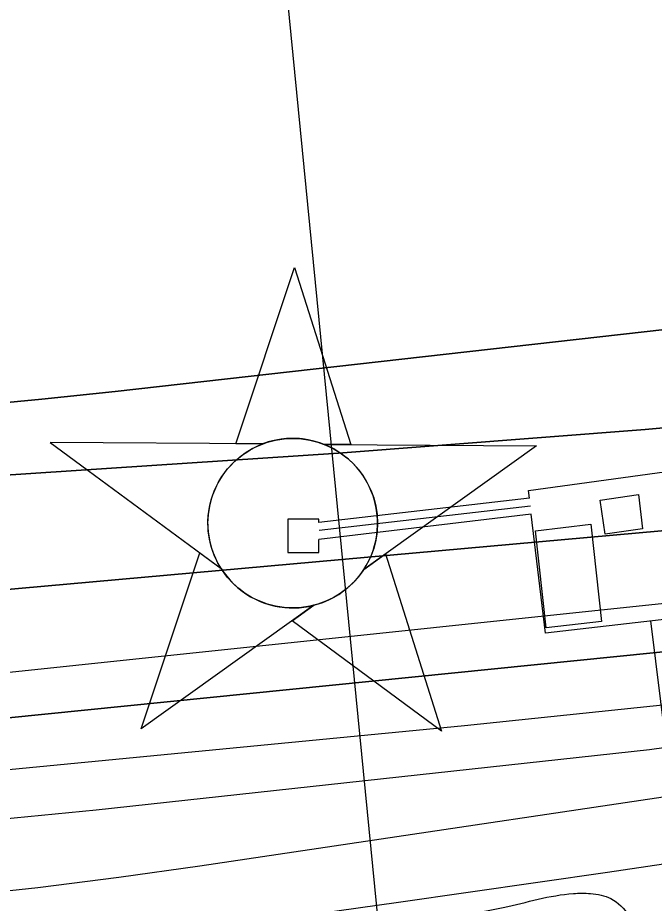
# Model space of a CAD drawing. Extents: x 3392644 to 3430565, y 576657 to 602123.
# Drawn here: x 3398915.8 to 3399145.1, y 583007.7 to 583326.7 of the extents above; entities that cross this region are included whole.
import ezdxf

# ---------------------------------------------------------------- set-up
doc = ezdxf.new("R2010")
doc.units = 0
for name, color, linetype in [('V-BLDG-OTLN', 7, 'Continuous'), ('V-CHAN-DOCK', 7, 'Continuous'), ('V-CHAN-NAID', 7, 'Continuous'), ('V-RIVR-EDGE', 7, 'Continuous'), ('V-RIVR-RANG', 7, 'Continuous'), ('V-TOPO-DPTH', 7, 'Continuous'), ('V-TOPO-MINR', 7, 'Continuous'), ('V-TOPO-WATR', 7, 'Continuous'), ('V-UTIL-LINE', 7, 'Continuous')]:
    doc.layers.add(name, color=color, linetype=linetype)

msp = doc.modelspace()

# ---------------------------------------------------------------- linework, layer by layer
at = {"layer": 'V-BLDG-OTLN'}
for points in [[(3399140.82, 583142.6), (3399127.4, 583140.64), (3399125.6, 583152.96), (3399139.43, 583154.98)], [(3399122.16, 583144.24), (3399126.07, 583109.2), (3399106.13, 583106.98), (3399102.23, 583141.89)]]:
    msp.add_lwpolyline(points, close=True, dxfattribs=at)
at = {"layer": 'V-CHAN-DOCK'}
for p, q in [((3399100.09, 583153.68), (3399024.25, 583144.86)), ((3399100.78, 583147.82), (3399024.25, 583138.69))]:
    msp.add_line(p, q, dxfattribs=at)
for points in [[(3399100.09, 583153.68), (3399099.77, 583156.38), (3399238.77, 583175.51), (3399239.46, 583170.38)], [(3399240.28, 583164.24), (3399248.49, 583103.01), (3399242.17, 583102.21), (3399221.78, 583099.63), (3399217.55, 583133.55), (3399181.52, 583128.9), (3399192.17, 582567.61), (3399176.57, 582569.72), (3399179.55, 582589.23), (3399172.19, 583132.72), (3399148.28, 583130.45), (3399150.63, 583110.2), (3399105.87, 583105.04), (3399100.78, 583147.82)], [(3399024.25, 583144.86), (3399024.25, 583146.12), (3399013.14, 583146.11), (3399013.14, 583134.11), (3399024.25, 583134.12), (3399024.25, 583138.69)]]:
    msp.add_lwpolyline(points, dxfattribs=at)
at = {"layer": 'V-CHAN-NAID'}
for points in [[(3399003.97, 583173.17), (3398994.38, 583173.24), (3399015.51, 583236.72), (3399035.73, 583172.94), (3399026.15, 583173.01), (3399024.57, 583173.59), (3399022.47, 583174.21), (3399020.43, 583174.66), (3399018.4, 583174.97), (3399017.23, 583175.08), (3399015.7, 583175.16), (3399013.97, 583175.16), (3399012.6, 583175.09), (3399010.7, 583174.89), (3399009.33, 583174.67), (3399007.55, 583174.29), (3399006.02, 583173.87), (3399004.99, 583173.54)], [(3399003.97, 583173.17), (3398927.48, 583173.71), (3398989.04, 583128.31), (3398987.93, 583130.22), (3398987.12, 583131.85), (3398986.29, 583133.82), (3398985.6, 583135.87), (3398985.23, 583137.19), (3398984.87, 583138.82), (3398984.63, 583140.27), (3398984.44, 583141.86), (3398984.33, 583143.6), (3398984.32, 583145.18), (3398984.43, 583147.25), (3398984.61, 583148.87), (3398985, 583151.08), (3398985.48, 583153), (3398986.09, 583154.89), (3398986.74, 583156.56), (3398987.47, 583158.15), (3398988.28, 583159.69), (3398989.34, 583161.42), (3398990.37, 583162.89), (3398991.37, 583164.16), (3398992.38, 583165.31), (3398993.69, 583166.65), (3398994.74, 583167.61), (3398996.45, 583169.01), (3398997.67, 583169.88), (3398999.35, 583170.95), (3399001.08, 583171.89), (3399002.53, 583172.58)], [(3399026.15, 583173.01), (3399102.64, 583172.47), (3399040.43, 583127.95), (3399041.35, 583129.44), (3399042.32, 583131.28), (3399043.04, 583132.87), (3399043.78, 583134.82), (3399044.32, 583136.61), (3399044.72, 583138.25), (3399045.08, 583140.26), (3399045.27, 583141.83), (3399045.39, 583144.04), (3399045.36, 583146.1), (3399045.17, 583148.32), (3399044.91, 583150.08), (3399044.42, 583152.31), (3399043.78, 583154.45), (3399043.03, 583156.43), (3399042.38, 583157.87), (3399041.37, 583159.79), (3399040.31, 583161.51), (3399039.1, 583163.21), (3399037.83, 583164.75), (3399036.56, 583166.12), (3399034.93, 583167.65), (3399033.19, 583169.06), (3399031.5, 583170.24), (3399029.62, 583171.37), (3399028.15, 583172.13)], [(3399022.4, 583115.04), (3398960.2, 583070.52), (3398981.33, 583134), (3398989.04, 583128.31), (3398989.68, 583127.35), (3398991.06, 583125.49), (3398992.27, 583124.07), (3398993.74, 583122.57), (3398995.13, 583121.32), (3398996.58, 583120.16), (3398997.99, 583119.18), (3398999.66, 583118.14), (3399001.38, 583117.23), (3399003.17, 583116.42), (3399004.62, 583115.86), (3399006.24, 583115.33), (3399008.47, 583114.77), (3399010, 583114.48), (3399012.03, 583114.23), (3399013.56, 583114.12), (3399015.42, 583114.1), (3399017.11, 583114.18), (3399018.82, 583114.35), (3399020.73, 583114.66)], [(3399040.43, 583127.95), (3399048.23, 583133.53), (3399068.45, 583069.75), (3399014.61, 583109.46), (3399022.4, 583115.04), (3399024.07, 583115.52), (3399025.68, 583116.08), (3399027.84, 583116.99), (3399029.57, 583117.88), (3399031.44, 583118.99), (3399033.18, 583120.2), (3399034.73, 583121.45), (3399036.02, 583122.61), (3399037.4, 583124.03), (3399038.61, 583125.44), (3399039.73, 583126.91)]]:
    msp.add_lwpolyline(points, close=True, dxfattribs=at)
msp.add_circle((3399014.85, 583144.64), 30.54, dxfattribs=at)
at = {"layer": 'V-RIVR-EDGE'}
msp.add_spline([(3396775.14, 583083.89), (3396813.13, 583077.25), (3396878.17, 583066.49), (3396944.3, 583054.63), (3397040.4, 583038.31), (3397098.86, 583026.47), (3397143.44, 583017.58), (3397248.67, 583000.14), (3397318.11, 582991.93), (3397366.71, 582985.6), (3397425.56, 582983.99), (3397482.58, 582983.48), (3397505.25, 582983.79), (3397523.16, 582984.11), (3397535.58, 582982.98), (3397547.29, 582984.42), (3397553.5, 582984.4), (3397557.52, 582982.93), (3397564.81, 582974.5), (3397565.15, 582965), (3397563.3, 582955.5), (3397562.9, 582944.17), (3397563.63, 582940.51), (3397567.64, 582939.04), (3397569.83, 582934.65), (3397572, 582924.77), (3397574.55, 582922.94), (3397581.49, 582921.46), (3397584.79, 582923.64), (3397587.72, 582927.29), (3397589.58, 582941.18), (3397592.53, 582951.41), (3397596.2, 582957.61), (3397599.87, 582960.89), (3397604.64, 582968.56), (3397610.49, 582971.83), (3397617.81, 582975.47), (3397652.55, 582980.5), (3397688.01, 582979.68), (3397709.94, 582978.53), (3397734.79, 582976.64), (3397757.82, 582975.85), (3397782.68, 582977.62), (3397809.01, 582980.85), (3397835.7, 582984.44), (3397884.71, 582992.36), (3397923.1, 582994.82), (3397953.43, 582993.65), (3397988.88, 582988.44), (3398023.98, 582990.18), (3398046.29, 582997.44), (3398058.01, 583005.82), (3398070.83, 583016.02), (3398086.2, 583024.03), (3398111.07, 583028.35), (3398172.52, 583041.72), (3398207.99, 583048.58), (3398231.38, 583047.79), (3398261.36, 583049.18), (3398286.96, 583052.41), (3398312.56, 583059.29), (3398337.81, 583067.64), (3398383.51, 583070.45), (3398451.14, 583073.57), (3398464.66, 583070.98), (3398479.26, 583062.17), (3398495.66, 583042.02), (3398503.3, 583028.11), (3398512.79, 583021.51), (3398522.66, 583021.48), (3398535.48, 583032.42), (3398552.68, 583038.96), (3398566.94, 583038.56), (3398581.91, 583033.4), (3398603.84, 583032.25), (3398616.27, 583032.22), (3398624.31, 583030.01), (3398639.66, 583030.33), (3398675.85, 583031.71), (3398691.94, 583032.03), (3398705.09, 583030.9), (3398713.5, 583031.98), (3398731.78, 583032.67), (3398752.25, 583032.98), (3398769.08, 583035.5), (3398785.16, 583035.09), (3398791, 583033.62), (3398807.07, 583027), (3398820.95, 583021.84), (3398831.53, 583014.51), (3398866.59, 582999.07), (3398896.89, 582982.54), (3398913.68, 582974.09), (3398926.48, 582974.79), (3398937.8, 582972.94), (3398949.86, 582968.89), (3398961.91, 582965.2), (3398977.27, 582966.63), (3398994.46, 582970.97), (3399010.92, 582975.68), (3399021.17, 582979.68), (3399028.86, 582985.87), (3399040.95, 582996.08), (3399048.27, 583000.08), (3399061.07, 583002.24), (3399090.69, 583006.19), (3399115.92, 583011.24), (3399122.14, 583011.23), (3399129.44, 583009.38), (3399136.01, 583003.15), (3399140.38, 582998.39), (3399145.13, 582998.38), (3399161.95, 582999.43), (3399171.46, 583000.14), (3399183.52, 582999.75), (3399192.29, 582999.72), (3399200.71, 583002.63), (3399201.81, 583006.65), (3399202.19, 583011.4), (3399199.65, 583018.35), (3399194.91, 583023.84), (3399194.56, 583028.6), (3399194.57, 583034.81), (3399197.88, 583043.21), (3399198.26, 583048.69), (3399196.47, 583062.22), (3399193.94, 583072.83), (3399193.58, 583076.12), (3399195.42, 583080.5), (3399198.35, 583083.05), (3399203.11, 583085.6), (3399213.35, 583087.04), (3399220.29, 583086.29), (3399226.85, 583079.69), (3399239.25, 583065.77), (3399254.93, 583052.94), (3399266.62, 583046.7), (3399276.12, 583046.67), (3399289.66, 583051.03), (3399302.47, 583058.67), (3399319.32, 583073.62), (3399325.92, 583081.28), (3399329.58, 583083.83), (3399336.89, 583081.61), (3399352.22, 583075), (3399367.93, 583071.3), (3399390.22, 583066.13), (3399402.65, 583065.73), (3399440.31, 583069.3), (3399461.52, 583073.63), (3399519.3, 583081.16), (3399573.06, 583094.92), (3399604.89, 583102.52), (3399633.41, 583107.57), (3399653.88, 583106.42), (3399671.07, 583108.57), (3399695.94, 583113.63), (3399715.33, 583122.35), (3399740.23, 583137.28), (3399751.59, 583151.14), (3399762.22, 583164.27), (3399774.68, 583175.94), (3399784.2, 583182.5), (3399792.63, 583189.06), (3399795.57, 583195.99), (3399799.59, 583197.45), (3399802.52, 583197.44), (3399809.45, 583193.77), (3399814.94, 583193.75), (3399821.88, 583194.1), (3399845.3, 583201.72), (3399905.65, 583216.56), (3399931.26, 583225.27), (3399967.47, 583235.05), (3399992.35, 583244.13), (3400000.42, 583253.24), (3400007.74, 583257.61), (3400018.35, 583260.51), (3400031.88, 583262.31), (3400047.97, 583265.19), (3400055.29, 583270.65), (3400066.64, 583276.11), (3400079.44, 583279), (3400083.83, 583280.45), (3400095.54, 583285.18), (3400101.39, 583285.53), (3400125.89, 583289.85), (3400153.69, 583298.56), (3400192.84, 583311.99), (3400239.67, 583327.59), (3400291.98, 583342.08), (3400327.1, 583352.23), (3400354.52, 583356.18), (3400375.01, 583360.89), (3400387.44, 583364.88), (3400390, 583364.14), (3400389.25, 583357.93), (3400389.25, 583356.1), (3400393.62, 583348.41), (3400397.25, 583337.8), (3400401.98, 583328.65), (3400413.64, 583316.56), (3400424.96, 583308.85), (3400439.21, 583307.36), (3400460.42, 583310.59), (3400467.01, 583315.33), (3400473.24, 583320.43), (3400475.46, 583330.66), (3400471.53, 583368.32), (3400471.56, 583380.39), (3400472.3, 583385.5), (3400478.16, 583390.24), (3400480.38, 583399.01), (3400481.48, 583402.66), (3400485.15, 583405.94), (3400498.32, 583410.66), (3400503.81, 583414.67), (3400508.21, 583419.41), (3400517, 583425.6), (3400522.86, 583431.8), (3400535.67, 583435.79), (3400564.57, 583444.13), (3400601.51, 583453.54), (3400634.06, 583462.23), (3400664.06, 583471.66), (3400688.58, 583481.84), (3400707.98, 583491.29), (3400725.92, 583502.58), (3400759.21, 583514.93), (3400794.34, 583529.1), (3400829.1, 583542.54), (3400868.99, 583559.25), (3400880.69, 583563.25), (3400906.68, 583575.61), (3400920.95, 583582.89), (3400934.49, 583585.78), (3400950.95, 583590.12), (3400981.32, 583603.21), (3401005.11, 583615.94), (3401022.67, 583620.65), (3401047.18, 583628.63), (3401067.67, 583634.8), (3401097.3, 583646.06), (3401115.59, 583651.49), (3401142.3, 583657.64), (3401149.62, 583661.64), (3401161.69, 583667.1), (3401193.53, 583681.64), (3401226.83, 583695.82), (3401250.24, 583702.34), (3401263.42, 583711.08), (3401269.29, 583717.28), (3401275.87, 583719.82), (3401291.97, 583724.17), (3401309.52, 583727.41), (3401322.7, 583735.79), (3401344.66, 583746.34), (3401352.71, 583749.97), (3401362.22, 583751.78), (3401379.42, 583760.51), (3401398.82, 583769.6), (3401425.17, 583782.33), (3401447.87, 583793.97), (3401460.31, 583801.61), (3401469.83, 583807.8), (3401481.17, 583811.8), (3401489.22, 583812.87), (3401505.33, 583824.9), (3401519.25, 583833.64), (3401536.81, 583842.73), (3401545.23, 583847.46), (3401556.22, 583853.65), (3401577.08, 583864.93), (3401601.24, 583877.3), (3401634.54, 583893.67), (3401648.83, 583904.6), (3401672.26, 583919.89), (3401702.65, 583940.65), (3401720.23, 583955.23), (3401724.63, 583960.7), (3401725.38, 583965.45), (3401725.76, 583971.67), (3401726.13, 583973.49), (3401728.69, 583974.22), (3401733.05, 583964.7), (3401734.88, 583964.7), (3401742.2, 583967.24), (3401756.11, 583975.61), (3401775.15, 583990.92), (3401800.41, 584006.21), (3401823.48, 584021.51), (3401859.37, 584047.37), (3401900.01, 584075.42), (3401938.1, 584104.2), (3401973.26, 584129.7), (3402017.57, 584163.23), (3402052, 584188.73), (3402068.49, 584206.23), (3402087.54, 584223.73), (3402105.12, 584237.21), (3402120.5, 584246.32), (3402139.91, 584263.45), (3402161.52, 584279.48), (3402205.11, 584317.02), (3402240.28, 584346.55), (3402249.43, 584352.74), (3402267, 584360.37), (3402279.09, 584369.84), (3402289.35, 584382.25), (3402295.58, 584388.45), (3402316.09, 584405.58), (3402366.26, 584439.08), (3402387.87, 584455.85), (3402402.52, 584467.87), (3402414.96, 584474.42), (3402428.14, 584479.87), (3402444.61, 584490.43), (3402463.66, 584506.1), (3402475.38, 584515.58), (3402490.4, 584526.87), (3402538.38, 584566.6), (3402565.85, 584589.93), (3402576.85, 584603.79), (3402584.19, 584615.47), (3402588.96, 584620.94), (3402605.08, 584634.06), (3402621.92, 584644.99), (3402632.54, 584652.64), (3402636.57, 584654.82), (3402639.12, 584654.08), (3402643.14, 584651.51), (3402646.06, 584651.87), (3402650.46, 584654.42), (3402655.21, 584657.33), (3402657.78, 584660.98), (3402658.15, 584663.54), (3402657.43, 584667.2), (3402657.8, 584669.75), (3402663.3, 584675.59), (3402665.15, 584682.17), (3402672.1, 584687.27), (3402682.35, 584693.45), (3402693.7, 584699.64), (3402701.76, 584708.03), (3402707.63, 584713.86), (3402719.35, 584722.61), (3402736.94, 584743.03), (3402754.54, 584764.19), (3402758.95, 584773.32), (3402762.27, 584784.64), (3402760.83, 584794.15), (3402761.57, 584796.34), (3402774.39, 584808.37), (3402790.16, 584827.71), (3402794.57, 584836.11), (3402801.88, 584838.65), (3402805.55, 584843.03), (3402807.76, 584848.87), (3402817.65, 584858.35), (3402830.1, 584866.36), (3402842.19, 584879.12), (3402850.26, 584889.7), (3402856.14, 584902.48), (3402862.74, 584909.05), (3402867.86, 584912.69), (3402878.85, 584918.88), (3402888.37, 584926.53), (3402904.49, 584941.48), (3402914.38, 584948.4), (3402928.29, 584956.41), (3402934.88, 584962.97), (3402937.82, 584966.62), (3402938.2, 584971.74), (3402937.49, 584981.24), (3402937.5, 584985.26), (3402953.25, 584998.38), (3402977.78, 585014.77), (3402996.08, 585025.33), (3403016.58, 585033.32), (3403039.62, 585040.21), (3403050.24, 585047.49), (3403059.76, 585052.22), (3403070.36, 585053.66), (3403078.04, 585055.1), (3403086.82, 585058.73), (3403115, 585071.46), (3403146.48, 585086.37), (3403132.2, 585079.82), (3403142.45, 585086.01), (3403170.26, 585097.64), (3403184.91, 585105.28), (3403217.1, 585117.27), (3403261, 585129.59), (3403315.49, 585137.86), (3403347.67, 585142.9), (3403378.02, 585148.3), (3403417.15, 585155.52), (3403455.19, 585164.93), (3403485.93, 585175.09), (3403512.28, 585188.55), (3403532.06, 585206.05), (3403547.09, 585222.46), (3403548.93, 585227.21), (3403552.23, 585230.49), (3403560.64, 585231.56), (3403567.21, 585229.72), (3403575.99, 585229.7), (3403592.09, 585238.43), (3403619.92, 585256.64), (3403671.55, 585292.34), (3403695.34, 585305.8), (3403703.02, 585307.98), (3403726.45, 585322.18), (3403748.06, 585336.38), (3403779.55, 585358.6), (3403809.21, 585377.53), (3403822.77, 585393.59), (3403849.18, 585429.71), (3403874.86, 585465.83), (3403895.4, 585495.03), (3403900.9, 585503.42), (3403902.73, 585503.78), (3403907.12, 585503.77), (3403912.25, 585507.42), (3403928.75, 585531.5), (3403948.93, 585557.77), (3403964.7, 585578.57), (3403972.02, 585584.76), (3403979.71, 585590.23), (3403995.48, 585610.29), (3404005.01, 585622.7), (3404016.37, 585633.64), (3404029.56, 585643.47), (3404037.99, 585651.5), (3404055.97, 585682.52), (3404090.08, 585725.57), (3404116.13, 585765.72), (3404146.2, 585804.39), (3404172.94, 585828.45), (3404201.19, 585866.4), (3404218.43, 585893.04), (3404241.93, 585935.75), (3404254.07, 585966.43), (3404273.19, 586011.35), (3404295.99, 586065.39), (3404324.69, 586140.26), (3404338.69, 586187.01), (3404345.72, 586217.7), (3404351.25, 586238.52), (3404360.45, 586263.72), (3404367.44, 586279.43), (3404369.3, 586292.95), (3404362.76, 586312.34), (3404363.17, 586329.88), (3404363.57, 586342.67), (3404369.08, 586353.63), (3404375.35, 586376.28), (3404377.98, 586402.59), (3404387.58, 586442.78), (3404404.86, 586483.67), (3404421.07, 586535.91), (3404432.49, 586570.61), (3404448.69, 586615.89), (3404459.02, 586653.89), (3404467.16, 586695.17), (3404471.26, 586726.6), (3404473.16, 586754.74), (3404478.79, 586815.41), (3404482.55, 586855.98), (3404480.77, 586876.82), (3404477.15, 586890.35), (3404476.43, 586897.3), (3404479.38, 586906.06), (3404487.09, 586917.74), (3404493.7, 586931.25), (3404496.67, 586951.72), (3404498.57, 586978.76), (3404518.44, 587033.91), (3404529.49, 587065.32), (3404542.74, 587101.11), (3404549.38, 587126.32), (3404556.41, 587159.57), (3404562.7, 587192.45), (3404572.3, 587229.71), (3404578.96, 587262.96), (3404583.78, 587291.46), (3404584.2, 587312.66), (3404584.33, 587365.67), (3404586.26, 587407.7), (3404589.73, 587479.7), (3404590.91, 587511.5), (3404590.2, 587522.47), (3404583.68, 587546.61), (3404570.63, 587590.51), (3404552.86, 587645.02), (3404544.13, 587665.51), (3404532.49, 587688.57), (3404524.85, 587703.21), (3404520.49, 587711.27), (3404519.77, 587718.21), (3404519.8, 587729.91), (3404518.73, 587740.88), (3404513.99, 587745.64), (3404512.17, 587750.04), (3404510.02, 587765.76)], degree=3, dxfattribs=at)
at = {"layer": 'V-RIVR-RANG'}
msp.add_line((3399087.92, 582570.1), (3398970.74, 583764.36), dxfattribs=at)
at = {"layer": 'V-TOPO-DPTH'}
for points in [[(3398403.59, 583107.56), (3398468.93, 583106.19), (3398534.28, 583105.54), (3398599.63, 583105.94), (3398664.97, 583107.05), (3398719.28, 583108.41), (3398757.45, 583109.73), (3398795.6, 583111.55), (3398833.71, 583114.1), (3398871.79, 583117.14), (3399557.34, 583178.56), (3399580.84, 583180.94), (3399604.29, 583183.68), (3399627.67, 583186.97), (3399651.01, 583190.62), (3399674.22, 583194.94), (3399697.31, 583199.78), (3399720.23, 583205.4), (3400521.32, 583516.17), (3400542.74, 583522.8), (3400564.12, 583529.54), (3401550.63, 583960.73), (3401704.8, 584063.29), (3401801.84, 584128.12)], [(3401801.84, 584128.12), (3401704.8, 584063.29), (3401550.63, 583960.73), (3400564.12, 583529.54), (3400542.74, 583522.8), (3400521.32, 583516.17), (3399720.23, 583205.4), (3399697.31, 583199.78), (3399674.22, 583194.94), (3399651.01, 583190.62), (3399627.67, 583186.97), (3399604.29, 583183.68), (3399580.84, 583180.94), (3399557.34, 583178.56), (3398871.79, 583117.14), (3398833.71, 583114.1), (3398795.6, 583111.55), (3398757.45, 583109.73), (3398719.28, 583108.41), (3398664.97, 583107.05), (3398599.63, 583105.94), (3398534.28, 583105.54), (3398468.93, 583106.19), (3398403.59, 583107.56)], [(3398266.82, 583159.62), (3398760.84, 583154.45), (3398777.12, 583154.47), (3398793.39, 583154.73), (3398809.66, 583155.37), (3398825.91, 583156.26), (3399031.37, 583169.84), (3399141.79, 583178.32), (3399252.06, 583188.38), (3399362.08, 583200.79), (3399471.95, 583214.77), (3399655.1, 583240.08), (3399673.21, 583242.87), (3399691.26, 583246.04), (3399709.19, 583249.76), (3399727.05, 583253.87), (3400559.69, 583550.32)], [(3400559.69, 583550.32), (3399727.05, 583253.87), (3399709.19, 583249.76), (3399691.26, 583246.04), (3399673.21, 583242.87), (3399655.1, 583240.08), (3399471.95, 583214.77), (3399362.08, 583200.79), (3399252.06, 583188.38), (3399141.79, 583178.32), (3399031.37, 583169.84), (3398825.91, 583156.26), (3398809.66, 583155.37), (3398793.39, 583154.73), (3398777.12, 583154.47), (3398760.84, 583154.45), (3398266.82, 583159.62)], [(3398898.09, 583186.75), (3398924.52, 583189.3), (3398950.93, 583192.09), (3399681.14, 583274.45)], [(3398898.09, 583186.75), (3398924.52, 583189.3), (3398950.93, 583192.09), (3399681.14, 583274.45)], [(3400234.5, 583254.37), (3399742.12, 583147.46), (3399719.98, 583143.26), (3399702.09, 583140.75), (3399692.72, 583139.92), (3399143.37, 583062.95), (3398944.09, 583041.3), (3398850.41, 583032.17), (3398828.27, 583029.67), (3398805.26, 583024.62), (3398773.76, 583023.84), (3398556.63, 583015.02), (3398128.36, 583012.67)], [(3400234.5, 583254.37), (3399742.12, 583147.46), (3399719.98, 583143.26), (3399702.09, 583140.75), (3399692.72, 583139.92), (3399143.37, 583062.95), (3398944.09, 583041.3), (3398850.41, 583032.17), (3398828.27, 583029.67), (3398805.26, 583024.62), (3398773.76, 583023.84), (3398556.63, 583015.02), (3398128.36, 583012.67)], [(3399397.53, 583123.86), (3399336.42, 583117.29), (3398823.02, 583065.47), (3398811.18, 583064.37), (3398799.34, 583063.4), (3398787.48, 583062.62), (3398775.62, 583061.97), (3398690.72, 583057.98), (3398636.39, 583056.01), (3398582.06, 583054.82), (3398527.71, 583054.79), (3398473.35, 583055.55), (3398412.69, 583057.05)], [(3398412.69, 583057.05), (3398473.35, 583055.55), (3398527.71, 583054.79), (3398582.06, 583054.82), (3398636.39, 583056.01), (3398690.72, 583057.98), (3398775.62, 583061.97), (3398787.48, 583062.62), (3398799.34, 583063.4), (3398811.18, 583064.37), (3398823.02, 583065.47), (3399336.42, 583117.29), (3399397.53, 583123.86)], [(3397900.98, 582944.42), (3398590.13, 582962.68), (3398626.53, 582963.88), (3398662.91, 582965.41), (3398699.27, 582967.4), (3398735.61, 582969.72), (3398795.84, 582973.95), (3398802.05, 582974.44), (3398808.25, 582975), (3398814.45, 582975.67), (3398820.63, 582976.41), (3398855.41, 582980.87), (3398878.98, 582983.94), (3398902.53, 582987.06), (3398926.08, 582990.27), (3398949.62, 582993.53), (3399053, 583008.07), (3399128.18, 583018.91), (3399203.3, 583030.1), (3399278.35, 583041.82), (3399353.34, 583053.9)]]:
    msp.add_lwpolyline(points, dxfattribs=at)
at = {"layer": 'V-TOPO-MINR'}
for points in [[(3398403.59, 583107.56), (3398468.93, 583106.19), (3398534.28, 583105.54), (3398599.63, 583105.94), (3398664.97, 583107.05), (3398719.28, 583108.41), (3398757.45, 583109.73), (3398795.6, 583111.55), (3398833.71, 583114.1), (3398871.79, 583117.14), (3399557.34, 583178.56), (3399580.84, 583180.94), (3399604.29, 583183.68), (3399627.67, 583186.97), (3399651.01, 583190.62), (3399674.22, 583194.94), (3399697.31, 583199.78), (3399720.23, 583205.4), (3400521.32, 583516.17), (3400542.74, 583522.8), (3400564.12, 583529.54), (3401550.63, 583960.73), (3401704.8, 584063.29), (3401801.84, 584128.12)], [(3398266.82, 583159.62), (3398760.84, 583154.45), (3398777.12, 583154.47), (3398793.39, 583154.73), (3398809.66, 583155.37), (3398825.91, 583156.26), (3399031.37, 583169.84), (3399141.79, 583178.32), (3399252.06, 583188.38), (3399362.08, 583200.79), (3399471.95, 583214.77), (3399655.1, 583240.08), (3399673.21, 583242.87), (3399691.26, 583246.04), (3399709.19, 583249.76), (3399727.05, 583253.87), (3400559.69, 583550.32)], [(3399681.14, 583274.45), (3398950.93, 583192.09), (3398924.52, 583189.3), (3398898.09, 583186.75)], [(3398204.86, 582980.94), (3398746.86, 583000.12), (3398776.28, 583001.39), (3398805.69, 583002.97), (3398835.06, 583005.02), (3398864.42, 583007.38), (3398893.73, 583010.23), (3398922.99, 583013.43), (3398952.2, 583017.16), (3398981.37, 583021.23), (3399653.79, 583121.31), (3399680.25, 583125.49), (3399706.65, 583129.98), (3399732.97, 583134.93), (3399759.23, 583140.18), (3400037.73, 583198.5), (3400132.9, 583219.32), (3400227.81, 583241.26)], [(3397942.66, 583097.19), (3398528.95, 583079.28), (3398560.87, 583078.35), (3398592.78, 583077.49), (3398624.71, 583076.71), (3398656.63, 583076.01), (3398681.81, 583075.48), (3398701.14, 583075.3), (3398720.46, 583075.41), (3398739.78, 583075.95), (3398759.09, 583076.79), (3398789.84, 583078.47), (3398793.77, 583078.71), (3398797.7, 583078.99), (3398801.62, 583079.34), (3398805.54, 583079.72), (3399587.69, 583162.1)], [(3398412.69, 583057.05), (3398473.35, 583055.55), (3398527.71, 583054.79), (3398582.06, 583054.82), (3398636.39, 583056.01), (3398690.72, 583057.98), (3398775.62, 583061.97), (3398787.48, 583062.62), (3398799.34, 583063.4), (3398811.18, 583064.37), (3398823.02, 583065.47), (3399336.42, 583117.29), (3399397.53, 583123.86)], [(3398354.22, 583034.71), (3398443.64, 583034.17), (3398533.05, 583035.5), (3398622.45, 583038.08), (3398759.43, 583043.47), (3398780.33, 583044.47), (3398801.2, 583045.71), (3398822.06, 583047.3), (3398842.9, 583049.14), (3399076.7, 583071.72), (3399181.51, 583082.63), (3399286.19, 583094.56), (3399390.69, 583108.03)], [(3397900.98, 582944.42), (3398590.13, 582962.68), (3398626.53, 582963.88), (3398662.91, 582965.41), (3398699.27, 582967.4), (3398735.61, 582969.72), (3398795.84, 582973.95), (3398802.05, 582974.44), (3398808.25, 582975), (3398814.45, 582975.67), (3398820.63, 582976.41), (3398855.41, 582980.87), (3398878.98, 582983.94), (3398902.53, 582987.06), (3398926.08, 582990.27), (3398949.62, 582993.53), (3399053, 583008.07), (3399128.18, 583018.91), (3399203.3, 583030.1), (3399278.35, 583041.82), (3399353.34, 583053.9)]]:
    msp.add_lwpolyline(points, dxfattribs=at)
at = {"layer": 'V-TOPO-WATR'}
msp.add_lwpolyline([(3400234.5, 583254.37), (3399742.12, 583147.46), (3399719.98, 583143.26), (3399702.09, 583140.75), (3399692.72, 583139.92), (3399143.37, 583062.95), (3398944.09, 583041.3), (3398850.41, 583032.17), (3398828.27, 583029.67), (3398805.26, 583024.62), (3398773.76, 583023.84), (3398556.63, 583015.02), (3398128.36, 583012.67)], dxfattribs=at)
at = {"layer": 'V-UTIL-LINE'}
msp.add_line((3399100.44, 583150.7), (3399024.4, 583141.93), dxfattribs=at)
msp.add_lwpolyline([(3398917.01, 582080.17), (3399013.36, 582108.8), (3399215.11, 582167.63), (3399214.23, 582280.18), (3399212.43, 582426.09), (3399211.54, 582513.08), (3399213.14, 582581.36), (3399211.62, 582679.26), (3399210.48, 582732.65), (3399208.99, 582868.9), (3399209.03, 582935.62), (3399163.82, 582935.02), (3399154.51, 583023.26), (3399143.85, 583109.42)], dxfattribs=at)

doc.saveas('drawing.dxf')
